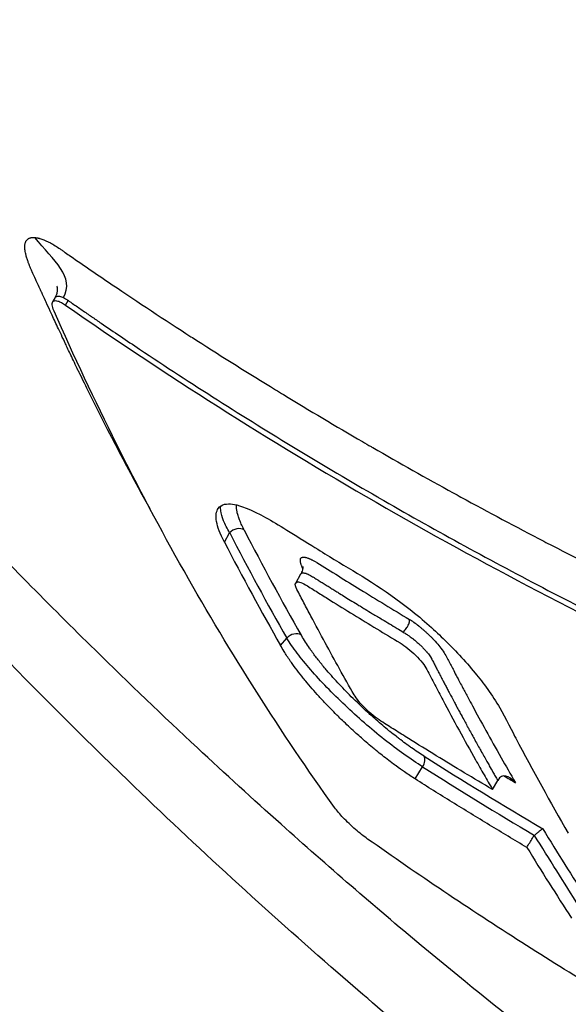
# Model space of a CAD drawing. Header units: millimetres. Extents: x 0 to 4378, y 0 to 2397.
# Tile 555 of 656: x 2582 to 2593, y 930 to 949. Entities that reach past the tile are written whole.
import ezdxf

# ---------------------------------------------------------------- set-up
doc = ezdxf.new("R2010")
doc.units = ezdxf.units.MM
doc.header["$LTSCALE"] = 0.2
doc.layers.add('01_Object Line', color=4, linetype='Continuous')

# ---------------------------------------------------------------- blocks, each defined once
blk = doc.blocks.new('Blk$A18R2-0W24D')
for p, q in [((-154.652, 84.653), (-154.695, 84.578)), ((-154.45, 84.517), (-154.398, 84.607)), ((-151.415, 79.987), (-151.314, 80.161)), ((-150.052, 79.203), (-149.953, 79.376)), ((-150.341, 78.01), (-150.221, 78.148)), ((-147.77, 75.456), (-147.627, 75.688)), ((-146.292, 75.255), (-146.192, 75.428))]:
    blk.add_line(p, q)
for centre, major_axis, ratio, start_param, end_param in [((-151.172, 80.08), (0.178, 0.092), 0.765543, 0.402253, 2.027834), ((-73.606, 165.905), (-60.259, -104.281), 0.577476, 5.928254, 5.958002), ((-73.785, 166.006), (-60.318, -104.474), 0.57735, 5.92804, 5.957788), ((-73.811, 165.982), (-60.394, -104.605), 0.57735, 5.928657, 5.957835), ((-89.826, 89.033), (83.621, -22.437), 0.369699, 4.019019, 4.033049), ((-89.826, 89.033), (83.621, -22.437), 0.369699, 4.033049, 4.048583), ((-144.426, 69.626), (3.897, -8.967), 0.167177, 2.838264, 2.912385), ((-150.08, 78.066), (0.174, 0.099), 0.773649, 0.369037, 1.9954), ((-147.728, 75.747), (0.107, 0.169), 0.586, 4.737118, 6.001225), ((-72.265, 158.867), (-98.866, -59.022), 0.777157, 0.373259, 0.401672), ((-72.187, 158.688), (-99.039, -58.95), 0.776931, 0.37426, 0.401026), ((-104.78, 73.642), (-62.109, 23.647), 0.241328, 0.938896, 0.943572), ((-69.171, 164.066), (-60.674, -105.048), 0.577394, 5.976389, 5.997489), ((-69.33, 164.136), (-60.859, -105.378), 0.577377, 5.978619, 5.999674)]:
    blk.add_ellipse(centre, major_axis=major_axis, ratio=ratio, start_param=start_param, end_param=end_param)
for points, knots in [([(-54.895, 85.697), (-54.898, 85.699), (-54.926, 85.717), (-55.022, 85.776), (-55.064, 85.802), (-55.207, 85.888), (-55.325, 85.959), (-55.745, 86.209), (-56.112, 86.426), (-57.449, 87.213), (-58.66, 87.921), (-60.563, 89.03), (-61.008, 89.289), (-62.008, 89.87), (-62.569, 90.197), (-63.374, 90.664), (-63.593, 90.791), (-63.87, 90.952), (-63.921, 90.981), (-64.016, 91.037), (-64.062, 91.063), (-64.134, 91.105), (-64.159, 91.12), (-64.22, 91.155), (-64.259, 91.178), (-64.369, 91.242), (-64.46, 91.294), (-64.919, 91.563), (-65.294, 91.783), (-66.482, 92.478), (-67.341, 92.98), (-69.268, 94.107), (-70.348, 94.738), (-71.735, 95.549), (-71.977, 95.69), (-72.346, 95.906), (-72.469, 95.978), (-72.685, 96.104), (-72.771, 96.154), (-73.262, 96.44), (-73.725, 96.708), (-76.161, 98.12), (-78.184, 99.293), (-81.25, 101.068), (-82.233, 101.637), (-85.151, 103.326), (-87.135, 104.473), (-90.097, 106.185), (-91.057, 106.74), (-92.961, 107.839), (-93.911, 108.388), (-96.726, 110.013), (-98.62, 111.107), (-104.147, 114.294), (-107.871, 116.441), (-112.454, 119.08), (-113.232, 119.528), (-116.941, 121.665), (-119.914, 123.376), (-124.016, 125.738), (-125.136, 126.382), (-127.233, 127.59), (-128.21, 128.152), (-130.036, 129.203), (-130.886, 129.693), (-134.698, 131.888), (-137.599, 133.558), (-141.085, 135.568), (-141.773, 135.964), (-143.471, 136.943), (-144.468, 137.518), (-146.412, 138.64), (-147.358, 139.186), (-148.277, 139.716)], [0.000001, 0.000001, 0.000001, 0.000001, 0.0219532, 0.0219532, 0.0351184, 0.0351184, 0.0614547, 0.0614547, 0.1141108, 0.1141108, 0.2193661, 0.2193661, 0.2494452, 0.2494452, 0.2838226, 0.2838226, 0.2965481, 0.2965481, 0.2993275, 0.2993275, 0.3018631, 0.3018631, 0.3033739, 0.3033739, 0.3052155, 0.3052155, 0.3091295, 0.3091295, 0.3252412, 0.3252412, 0.3574735, 0.3574735, 0.3925774, 0.3925774, 0.3999028, 0.3999028, 0.4035745, 0.4035745, 0.4063648, 0.4063648, 0.4181873, 0.4181873, 0.4644663, 0.4644663, 0.485753, 0.485753, 0.5266159, 0.5266159, 0.5454334, 0.5454334, 0.5638445, 0.5638445, 0.5994036, 0.5994036, 0.6655638, 0.6655638, 0.6790011, 0.6790011, 0.7294087, 0.7294087, 0.7483147, 0.7483147, 0.7648625, 0.7648625, 0.7793406, 0.7793406, 0.8301111, 0.8301111, 0.8427768, 0.8427768, 0.8617727, 0.8617727, 0.8807622, 0.8807622, 0.8807622, 0.8807622]), ([(-137.631, 65.108), (-137.651, 65.12), (-137.667, 65.129), (-137.704, 65.15), (-137.722, 65.161), (-137.777, 65.192), (-137.813, 65.214), (-137.923, 65.278), (-137.997, 65.321), (-138.219, 65.453), (-138.369, 65.542), (-138.837, 65.826), (-139.159, 66.025), (-140.287, 66.743), (-141.115, 67.299), (-143.095, 68.69), (-144.263, 69.559), (-146.167, 71.052), (-146.91, 71.654), (-148.549, 73.02), (-149.443, 73.794), (-150.866, 75.068), (-151.399, 75.556), (-152.586, 76.663), (-153.239, 77.288), (-154.757, 78.779), (-155.618, 79.654), (-157.176, 81.292), (-157.874, 82.048), (-159.328, 83.669), (-160.079, 84.534), (-161.621, 86.372), (-162.408, 87.346), (-163.918, 89.29), (-164.642, 90.259), (-166.029, 92.198), (-166.694, 93.168), (-167.944, 95.081), (-168.53, 96.023), (-169.636, 97.895), (-170.154, 98.824), (-172.575, 103.434), (-173.87, 106.851), (-174.594, 110.527), (-174.691, 111.19), (-174.839, 112.78), (-174.841, 113.671), (-174.711, 114.901), (-174.646, 115.292), (-174.472, 116.039), (-174.363, 116.394), (-174.232, 116.728)], [0.000001, 0.000001, 0.000001, 0.000001, 0.008819, 0.008819, 0.017845, 0.017845, 0.035907, 0.035907, 0.072142, 0.072142, 0.145603, 0.145603, 0.301293, 0.301293, 0.697737, 0.697737, 1.249707, 1.249707, 1.602664, 1.602664, 2.030274, 2.030274, 2.287608, 2.287608, 2.606643, 2.606643, 3.037233, 3.037233, 3.398935, 3.398935, 3.802667, 3.802667, 4.249499, 4.249499, 4.690315, 4.690315, 5.13136, 5.13136, 5.56388, 5.56388, 5.998967, 5.998967, 7.754061, 7.754061, 8.158838, 8.158838, 8.768034, 8.768034, 9.073949, 9.073949, 9.380631, 9.380631, 9.380631, 9.380631]), ([(-137.112, 62.857), (-137.273, 62.95), (-137.721, 63.208), (-138.778, 63.859), (-139.199, 64.127), (-139.904, 64.587), (-140.188, 64.775), (-141.598, 65.725), (-142.746, 66.545), (-144.659, 67.983), (-145.427, 68.58), (-147.215, 70.014), (-148.233, 70.866), (-150.599, 72.926), (-151.937, 74.154), (-155.01, 77.121), (-156.728, 78.893), (-158.824, 81.209), (-159.266, 81.707), (-160.138, 82.707), (-160.564, 83.205), (-161.09, 83.831), (-161.194, 83.955), (-161.407, 84.212), (-161.515, 84.343), (-161.727, 84.599), (-161.832, 84.727), (-162.139, 85.103), (-162.34, 85.352), (-162.737, 85.849), (-162.934, 86.098), (-163.233, 86.479), (-163.337, 86.612), (-163.541, 86.875), (-163.643, 87.007), (-163.949, 87.405), (-164.154, 87.674), (-164.554, 88.205), (-164.752, 88.47), (-165.125, 88.975), (-165.299, 89.214), (-165.561, 89.577), (-165.648, 89.698), (-165.927, 90.088), (-166.111, 90.348), (-166.476, 90.87), (-166.656, 91.131), (-167.012, 91.651), (-167.186, 91.908), (-167.533, 92.429), (-167.694, 92.672), (-167.944, 93.055), (-168.032, 93.191), (-168.191, 93.438), (-168.265, 93.553), (-168.416, 93.791), (-168.496, 93.917), (-168.734, 94.295), (-168.887, 94.543), (-169.189, 95.036), (-169.338, 95.281), (-169.632, 95.773), (-169.776, 96.018), (-170.059, 96.504), (-170.198, 96.748), (-170.472, 97.232), (-170.605, 97.471), (-170.867, 97.948), (-171.006, 98.205), (-171.205, 98.578), (-171.266, 98.695), (-171.383, 98.917), (-171.442, 99.031), (-171.957, 100.028), (-172.38, 100.901), (-172.938, 102.135), (-173.1, 102.507), (-173.402, 103.221), (-173.542, 103.564), (-173.801, 104.223), (-173.921, 104.538), (-174.087, 104.994), (-174.14, 105.141), (-174.241, 105.428), (-174.29, 105.569), (-174.382, 105.841), (-174.426, 105.976), (-174.554, 106.368), (-174.635, 106.629), (-174.78, 107.113), (-174.848, 107.351), (-174.972, 107.806), (-175.029, 108.024), (-175.106, 108.339), (-175.131, 108.44), (-175.2, 108.734), (-175.243, 108.925), (-175.32, 109.29), (-175.356, 109.468), (-175.451, 109.971), (-175.504, 110.294), (-175.629, 111.167), (-175.682, 111.703), (-175.752, 112.995), (-175.736, 113.726), (-175.625, 114.75), (-175.574, 115.08), (-175.474, 115.555), (-175.438, 115.71), (-175.377, 115.938), (-175.356, 116.013), (-175.324, 116.125), (-175.312, 116.162), (-175.295, 116.217), (-175.29, 116.236), (-175.278, 116.272), (-175.272, 116.29), (-175.266, 116.309)], [0.000002, 0.000002, 0.000002, 0.000002, 0.068396, 0.068396, 0.113225, 0.113225, 0.143068, 0.143068, 0.261804, 0.261804, 0.340398, 0.340398, 0.445112, 0.445112, 0.58476, 0.58476, 0.770646, 0.770646, 0.820914, 0.820914, 0.870505, 0.870505, 0.882769, 0.882769, 0.895757, 0.895757, 0.908699, 0.908699, 0.933689, 0.933689, 0.958342, 0.958342, 0.971541, 0.971541, 0.985008, 0.985008, 1.012116, 1.012116, 1.039467, 1.039467, 1.064342, 1.064342, 1.077017, 1.077017, 1.103525, 1.103525, 1.129763, 1.129763, 1.156376, 1.156376, 1.183318, 1.183318, 1.195097, 1.195097, 1.205034, 1.205034, 1.215755, 1.215755, 1.236325, 1.236325, 1.256757, 1.256757, 1.277456, 1.277456, 1.298369, 1.298369, 1.31914, 1.31914, 1.338917, 1.338917, 1.348349, 1.348349, 1.358318, 1.358318, 1.436393, 1.436393, 1.470506, 1.470506, 1.502489, 1.502489, 1.53257, 1.53257, 1.546517, 1.546517, 1.559977, 1.559977, 1.573067, 1.573067, 1.598315, 1.598315, 1.621947, 1.621947, 1.64382, 1.64382, 1.654133, 1.654133, 1.674222, 1.674222, 1.692702, 1.692702, 1.72678, 1.72678, 1.786154, 1.786154, 1.875164, 1.875164, 1.919672, 1.919672, 1.941935, 1.941935, 1.953066, 1.953066, 1.958631, 1.958631, 1.961414, 1.961414, 1.964192, 1.964192, 1.964192, 1.964192]), ([(-152.834, 80.619), (-153.233, 81.34), (-153.619, 82.076), (-153.991, 82.827), (-154.058, 82.962), (-154.119, 83.087), (-154.184, 83.222), (-154.195, 83.242), (-154.258, 83.373), (-154.305, 83.472), (-154.387, 83.643), (-154.421, 83.716), (-154.451, 83.78), (-154.506, 83.896), (-154.555, 84.002), (-154.644, 84.193), (-154.683, 84.277), (-154.751, 84.425), (-154.78, 84.489), (-154.814, 84.563), (-154.823, 84.583), (-154.831, 84.601), (-154.857, 84.658), (-154.881, 84.71), (-154.905, 84.761), (-154.906, 84.763), (-154.907, 84.765), (-154.912, 84.777), (-154.923, 84.801), (-154.955, 84.869), (-154.976, 84.914), (-155.006, 84.977), (-155.009, 84.984), (-155.014, 84.995), (-155.016, 84.998), (-155.017, 85.002), (-155.045, 85.06), (-155.068, 85.111), (-155.096, 85.174), (-155.104, 85.193), (-155.111, 85.209), (-155.115, 85.218), (-155.12, 85.23), (-155.129, 85.253), (-155.132, 85.261), (-155.138, 85.276), (-155.141, 85.283), (-155.146, 85.295), (-155.148, 85.301), (-155.15, 85.307), (-155.153, 85.315), (-155.157, 85.324), (-155.168, 85.355), (-155.176, 85.378), (-155.183, 85.402), (-155.186, 85.412), (-155.19, 85.424), (-155.197, 85.448), (-155.201, 85.462), (-155.206, 85.482), (-155.208, 85.489), (-155.213, 85.51), (-155.216, 85.525), (-155.221, 85.554), (-155.223, 85.569), (-155.225, 85.584), (-155.226, 85.599), (-155.227, 85.612), (-155.228, 85.628), (-155.228, 85.632), (-155.228, 85.642), (-155.227, 85.647), (-155.227, 85.657), (-155.226, 85.662), (-155.225, 85.674), (-155.224, 85.681), (-155.223, 85.689), (-155.222, 85.691), (-155.221, 85.699), (-155.219, 85.704), (-155.217, 85.711), (-155.216, 85.715), (-155.215, 85.717), (-155.213, 85.725), (-155.209, 85.732), (-155.2, 85.75), (-155.193, 85.759), (-155.177, 85.776), (-155.168, 85.783), (-155.156, 85.79), (-155.154, 85.791), (-155.152, 85.792), (-155.148, 85.794), (-155.144, 85.796), (-155.132, 85.801), (-155.123, 85.803), (-155.107, 85.807), (-155.1, 85.808), (-155.085, 85.81), (-155.077, 85.81), (-155.064, 85.811), (-155.058, 85.811), (-155.048, 85.81), (-155.043, 85.81), (-155.038, 85.81), (-155.036, 85.81), (-155.035, 85.81)], [-0.9585641, -0.9585641, -0.9585641, -0.9585641, -0.5714286, -0.5714286, -0.5714286, -0.5255574, -0.5255574, -0.517013, -0.517013, -0.4712009, -0.4712009, -0.4285714, -0.4285714, -0.4285714, -0.3868059, -0.3868059, -0.3450253, -0.3450253, -0.3032608, -0.3032608, -0.2857143, -0.2857143, -0.2857143, -0.2513176, -0.2513176, -0.25, -0.25, -0.25, -0.2337562, -0.2337562, -0.2172936, -0.2172936, -0.2152452, -0.2152452, -0.2142857, -0.2142857, -0.2142857, -0.1903263, -0.1903263, -0.1785714, -0.1785714, -0.1785714, -0.170079, -0.170079, -0.1658975, -0.1658975, -0.16301, -0.16301, -0.1607143, -0.1607143, -0.1607143, -0.15572, -0.15572, -0.1428571, -0.1428571, -0.1428571, -0.1345003, -0.1345003, -0.1263958, -0.1263958, -0.1223688, -0.1223688, -0.1146267, -0.1146267, -0.1071429, -0.1071429, -0.1071429, -0.1010737, -0.1010737, -0.0986615, -0.0986615, -0.0956016, -0.0956016, -0.0922441, -0.0922441, -0.0863776, -0.0863776, -0.0841138, -0.0841138, -0.0777712, -0.0777712, -0.0714286, -0.0714286, -0.0714286, -0.0625785, -0.0625785, -0.0498607, -0.0498607, -0.0377346, -0.0377346, -0.0357143, -0.0357143, -0.0357143, -0.0328765, -0.0328765, -0.0268637, -0.0268637, -0.0209459, -0.0209459, -0.0148784, -0.0148784, -0.0087709, -0.0087709, -0.0026649, -0.0026649, 0, 0, 0, 0]), ([(-155.035, 85.81), (-155.025, 85.809), (-155.015, 85.808), (-155.004, 85.806), (-154.999, 85.805), (-154.994, 85.804), (-154.988, 85.803), (-154.983, 85.802), (-154.978, 85.801), (-154.972, 85.8), (-154.966, 85.798), (-154.961, 85.797), (-154.955, 85.796), (-154.949, 85.794), (-154.944, 85.792), (-154.938, 85.791), (-154.926, 85.787), (-154.914, 85.783), (-154.901, 85.779), (-154.852, 85.762), (-154.797, 85.737), (-154.739, 85.706), (-154.68, 85.674), (-154.618, 85.636), (-154.552, 85.592), (-154.536, 85.581), (-154.52, 85.569), (-154.503, 85.558), (-154.487, 85.546), (-154.47, 85.535), (-154.454, 85.523), (-154.421, 85.5), (-154.388, 85.477), (-154.355, 85.454), (-154.09, 85.271), (-153.824, 85.088), (-153.557, 84.908), (-153.06, 84.572), (-152.559, 84.241), (-152.053, 83.914), (-152.015, 83.89), (-151.976, 83.865), (-151.938, 83.84), (-151.443, 83.522), (-150.943, 83.209), (-150.439, 82.9), (-150.389, 82.869), (-150.338, 82.838), (-150.287, 82.807), (-149.788, 82.503), (-149.284, 82.203), (-148.776, 81.908), (-148.721, 81.876), (-148.665, 81.843), (-148.609, 81.811)], [-1, -1, -1, -1, -0.9989185, -0.9989185, -0.9989185, -0.9983778, -0.9983778, -0.9983778, -0.9978371, -0.9978371, -0.9978371, -0.9972963, -0.9972963, -0.9972963, -0.9967556, -0.9967556, -0.9967556, -0.9956741, -0.9956741, -0.9956741, -0.9913482, -0.9913482, -0.9913482, -0.9870224, -0.9870224, -0.9870224, -0.9859409, -0.9859409, -0.9859409, -0.9848594, -0.9848594, -0.9848594, -0.9826965, -0.9826965, -0.9826965, -0.965393, -0.965393, -0.965393, -0.9332255, -0.9332255, -0.9332255, -0.930786, -0.930786, -0.930786, -0.8993296, -0.8993296, -0.8993296, -0.896179, -0.896179, -0.896179, -0.8650488, -0.8650488, -0.8650488, -0.8616263, -0.8616263, -0.8616263, -0.8616263]), ([(-154.651, 84.654), (-154.642, 84.67), (-154.633, 84.686), (-154.62, 84.717), (-154.615, 84.732), (-154.604, 84.769), (-154.601, 84.791), (-154.601, 84.827), (-154.602, 84.84), (-154.605, 84.855), (-154.606, 84.859), (-154.609, 84.869), (-154.61, 84.872), (-154.611, 84.873), (-154.611, 84.874), (-154.612, 84.875), (-154.612, 84.877), (-154.613, 84.879), (-154.614, 84.88), (-154.614, 84.881), (-154.614, 84.881), (-154.614, 84.881), (-154.614, 84.881), (-154.614, 84.881)], [0, 0, 0, 0, 0.00597341, 0.00597341, 0.0113847, 0.0113847, 0.02053113, 0.02053113, 0.02920998, 0.02920998, 0.03389292, 0.03389292, 0.0392294, 0.0392294, 0.04003611, 0.04003611, 0.04082341, 0.04082341, 0.04133651, 0.04133651, 0.04134813, 0.04134813, 0.04135172, 0.04135172, 0.04135172, 0.04135172]), ([(-154.669, 84.404), (-154.689, 84.45), (-154.702, 84.491), (-154.707, 84.558), (-154.699, 84.583), (-154.66, 84.607), (-154.632, 84.607), (-154.574, 84.589), (-154.552, 84.579), (-154.503, 84.552), (-154.477, 84.536), (-154.45, 84.517)], [-0.09630619, -0.09630619, -0.09630619, -0.09630619, -0.07315237, -0.07315237, -0.0481541, -0.0481541, -0.02507616, -0.02507616, -0.01226192, -0.01226192, -0.000001, -0.000001, -0.000001, -0.000001]), ([(-154.652, 84.653), (-154.649, 84.658), (-154.645, 84.663), (-154.641, 84.667), (-154.635, 84.673), (-154.628, 84.678), (-154.62, 84.681), (-154.611, 84.685), (-154.6, 84.688), (-154.588, 84.688), (-154.58, 84.688), (-154.572, 84.688), (-154.564, 84.687), (-154.552, 84.685), (-154.539, 84.682), (-154.524, 84.677), (-154.513, 84.673), (-154.501, 84.668), (-154.489, 84.663)], [0.4848931, 0.4848931, 0.4848931, 0.4848931, 0.5535213, 0.5535213, 0.5535213, 0.647914, 0.647914, 0.647914, 0.7573052, 0.7573052, 0.7573052, 0.823957, 0.823957, 0.823957, 0.9223757, 0.9223757, 0.9223757, 0.9999999, 0.9999999, 0.9999999, 0.9999999]), ([(-154.489, 84.663), (-154.476, 84.656), (-154.462, 84.649), (-154.441, 84.636), (-154.434, 84.631), (-154.42, 84.622), (-154.413, 84.617), (-154.403, 84.61), (-154.401, 84.608), (-154.398, 84.607)], [0.0000001, 0.0000001, 0.0000001, 0.0000001, 0.4648523, 0.4648523, 0.6972784, 0.6972784, 0.9297046, 0.9297046, 0.9999997, 0.9999997, 0.9999997, 0.9999997]), ([(-154.398, 84.607), (-154.393, 84.603), (-154.388, 84.599), (-154.382, 84.596), (-154.375, 84.59), (-154.367, 84.585), (-154.36, 84.58), (-154.345, 84.569), (-154.33, 84.559), (-154.314, 84.548), (-154.254, 84.506), (-154.193, 84.464), (-154.133, 84.422), (-154.072, 84.38), (-154.011, 84.339), (-153.951, 84.297), (-153.935, 84.286), (-153.92, 84.276), (-153.905, 84.265), (-153.89, 84.255), (-153.875, 84.245), (-153.859, 84.234), (-153.829, 84.213), (-153.799, 84.192), (-153.768, 84.172), (-153.524, 84.005), (-153.28, 83.84), (-153.034, 83.676), (-152.542, 83.347), (-152.046, 83.024), (-151.545, 82.705), (-151.044, 82.386), (-150.539, 82.072), (-150.03, 81.763), (-149.521, 81.454), (-149.007, 81.15), (-148.489, 80.851), (-148.48, 80.846), (-148.472, 80.841), (-148.463, 80.835), (-147.954, 80.541), (-147.44, 80.252), (-146.923, 79.968), (-146.397, 79.679), (-145.866, 79.394), (-145.332, 79.115), (-144.797, 78.835), (-144.259, 78.561), (-143.716, 78.292), (-143.445, 78.157), (-143.173, 78.024), (-142.9, 77.891), (-142.865, 77.875), (-142.831, 77.858), (-142.797, 77.842), (-142.78, 77.834), (-142.763, 77.826), (-142.746, 77.817), (-142.729, 77.809), (-142.712, 77.801), (-142.694, 77.793), (-142.626, 77.76), (-142.558, 77.727), (-142.489, 77.694), (-142.421, 77.662), (-142.352, 77.629), (-142.283, 77.596), (-142.266, 77.588), (-142.249, 77.58), (-142.232, 77.572), (-142.223, 77.568), (-142.215, 77.564), (-142.206, 77.56), (-142.2, 77.557), (-142.195, 77.554), (-142.189, 77.552)], [0, 0, 0, 0, 0.0013857, 0.0013857, 0.0013857, 0.0033723, 0.0033723, 0.0033723, 0.0073454, 0.0073454, 0.0073454, 0.0232379, 0.0232379, 0.0232379, 0.0391303, 0.0391303, 0.0391303, 0.0431034, 0.0431034, 0.0431034, 0.0470765, 0.0470765, 0.0470765, 0.0550227, 0.0550227, 0.0550227, 0.1185925, 0.1185925, 0.1185925, 0.2457321, 0.2457321, 0.2457321, 0.3728716, 0.3728716, 0.3728716, 0.5000112, 0.5000112, 0.5000112, 0.5021867, 0.5021867, 0.5021867, 0.6271507, 0.6271507, 0.6271507, 0.7543218, 0.7543218, 0.7543218, 0.8814771, 0.8814771, 0.8814771, 0.9450548, 0.9450548, 0.9450548, 0.953002, 0.953002, 0.953002, 0.9569756, 0.9569756, 0.9569756, 0.9609492, 0.9609492, 0.9609492, 0.9768436, 0.9768436, 0.9768436, 0.992738, 0.992738, 0.992738, 0.9967116, 0.9967116, 0.9967116, 0.9986984, 0.9986984, 0.9986984, 1, 1, 1, 1]), ([(-149.31, 74.911), (-150.333, 76.343), (-151.291, 77.851), (-153.079, 81.018), (-153.907, 82.675), (-154.669, 84.404)], [-1.719535, -1.719535, -1.719535, -1.719535, -0.859768, -0.859768, -0.000001, -0.000001, -0.000001, -0.000001]), ([(-154.45, 84.517), (-152.54, 83.186), (-150.561, 81.928), (-146.485, 79.575), (-144.393, 78.48), (-142.241, 77.462)], [0, 0, 0, 0, 0.502185, 0.502185, 1, 1, 1, 1]), ([(-148.609, 81.811), (-148.599, 81.805), (-148.589, 81.8), (-148.579, 81.794), (-148.071, 81.5), (-147.558, 81.211), (-147.041, 80.927), (-146.992, 80.9), (-146.943, 80.873), (-146.894, 80.847), (-146.37, 80.56), (-145.842, 80.278), (-145.31, 80.001), (-145.257, 79.974), (-145.205, 79.947), (-145.153, 79.919), (-144.611, 79.639), (-144.065, 79.363), (-143.515, 79.093), (-143.471, 79.072), (-143.427, 79.05), (-143.383, 79.028), (-143.085, 78.883), (-142.787, 78.739), (-142.487, 78.597), (-142.449, 78.579), (-142.412, 78.561), (-142.374, 78.543), (-142.356, 78.534), (-142.337, 78.525), (-142.318, 78.517), (-142.299, 78.508), (-142.281, 78.499), (-142.262, 78.49), (-142.186, 78.452), (-142.108, 78.409), (-142.028, 78.361), (-141.949, 78.313), (-141.869, 78.26), (-141.79, 78.202), (-141.77, 78.188), (-141.75, 78.174), (-141.73, 78.159), (-141.72, 78.151), (-141.711, 78.144), (-141.701, 78.136)], [-0.8616263, -0.8616263, -0.8616263, -0.8616263, -0.8610298, -0.8610298, -0.8610298, -0.8298956, -0.8298956, -0.8298956, -0.826965, -0.826965, -0.826965, -0.7954426, -0.7954426, -0.7954426, -0.7923494, -0.7923494, -0.7923494, -0.7603025, -0.7603025, -0.7603025, -0.7577381, -0.7577381, -0.7577381, -0.7404325, -0.7404325, -0.7404325, -0.7382693, -0.7382693, -0.7382693, -0.7371877, -0.7371877, -0.7371877, -0.7361061, -0.7361061, -0.7361061, -0.7317796, -0.7317796, -0.7317796, -0.7274532, -0.7274532, -0.7274532, -0.7263716, -0.7263716, -0.7263716, -0.7258308, -0.7258308, -0.7258308, -0.7258308]), ([(-151.415, 79.987), (-151.499, 80.148), (-151.544, 80.275), (-151.584, 80.496), (-151.566, 80.577), (-151.473, 80.718), (-151.358, 80.724), (-151.172, 80.699), (-151.019, 80.662), (-150.479, 80.38), (-150.225, 80.22), (-149.612, 79.836), (-149.535, 79.788), (-148.931, 79.418), (-148.466, 79.16), (-147.643, 78.526), (-147.415, 78.317), (-147.023, 77.937), (-146.818, 77.717), (-146.47, 77.295), (-146.292, 77.06), (-146.06, 76.652), (-145.888, 76.313), (-145.519, 75.617), (-145.185, 75.012), (-144.844, 74.418)], [-1.054423, -1.054423, -1.054423, -1.054423, -1.009615, -1.009615, -0.956838, -0.956838, -0.861732, -0.861732, -0.782808, -0.782808, -0.720918, -0.720918, -0.689636, -0.689636, -0.5747, -0.5747, -0.50882, -0.50882, -0.429661, -0.429661, -0.367418, -0.367418, -0.326248, -0.326248, -0.000001, -0.000001, -0.000001, -0.000001]), ([(-151.314, 80.161), (-151.362, 80.246), (-151.4, 80.324), (-151.457, 80.466), (-151.475, 80.53), (-151.486, 80.613), (-151.487, 80.638), (-151.485, 80.667), (-151.484, 80.672), (-151.483, 80.677)], [0, 0, 0, 0, 0.1145176, 0.1145176, 0.2290353, 0.2290353, 0.2862941, 0.2862941, 0.2995256, 0.2995256, 0.2995256, 0.2995256]), ([(-151.036, 80.217), (-151.044, 80.231), (-151.051, 80.245), (-151.057, 80.259), (-151.074, 80.292), (-151.088, 80.324), (-151.102, 80.354), (-151.11, 80.374), (-151.118, 80.393), (-151.125, 80.411), (-151.13, 80.425), (-151.135, 80.438), (-151.14, 80.451), (-151.15, 80.479), (-151.158, 80.506), (-151.164, 80.532), (-151.166, 80.538), (-151.168, 80.545), (-151.169, 80.552), (-151.174, 80.574), (-151.178, 80.595), (-151.181, 80.615), (-151.182, 80.623), (-151.182, 80.631), (-151.183, 80.638), (-151.183, 80.64), (-151.183, 80.642), (-151.183, 80.645), (-151.184, 80.653), (-151.184, 80.662), (-151.184, 80.67), (-151.184, 80.679), (-151.183, 80.688), (-151.183, 80.696)], [-1, -1, -1, -1, -0.9789403, -0.9789403, -0.9789403, -0.927588, -0.927588, -0.927588, -0.8948124, -0.8948124, -0.8948124, -0.8705024, -0.8705024, -0.8705024, -0.8184301, -0.8184301, -0.8184301, -0.8041932, -0.8041932, -0.8041932, -0.7573291, -0.7573291, -0.7573291, -0.7389696, -0.7389696, -0.7389696, -0.7338237, -0.7338237, -0.7338237, -0.712432, -0.712432, -0.712432, -0.6884528, -0.6884528, -0.6884528, -0.6884528]), ([(-149.913, 79.473), (-149.914, 79.476), (-149.916, 79.479), (-149.917, 79.481), (-149.918, 79.484), (-149.92, 79.487), (-149.92, 79.489), (-149.922, 79.493), (-149.924, 79.497), (-149.926, 79.501), (-149.928, 79.507), (-149.931, 79.513), (-149.934, 79.52), (-149.936, 79.526), (-149.938, 79.533), (-149.941, 79.539), (-149.943, 79.546), (-149.946, 79.553), (-149.948, 79.56), (-149.949, 79.563), (-149.95, 79.566), (-149.951, 79.57), (-149.953, 79.578), (-149.955, 79.586), (-149.957, 79.593), (-149.957, 79.595), (-149.958, 79.597), (-149.958, 79.598), (-149.96, 79.609), (-149.961, 79.617), (-149.962, 79.624), (-149.962, 79.63), (-149.962, 79.634), (-149.962, 79.639), (-149.963, 79.643), (-149.962, 79.649), (-149.962, 79.654), (-149.961, 79.657), (-149.961, 79.66), (-149.96, 79.663), (-149.958, 79.668), (-149.956, 79.673), (-149.953, 79.678), (-149.951, 79.68), (-149.95, 79.682), (-149.948, 79.684), (-149.944, 79.687), (-149.94, 79.69), (-149.934, 79.693), (-149.933, 79.693), (-149.932, 79.694), (-149.931, 79.694), (-149.924, 79.697), (-149.917, 79.698), (-149.908, 79.698), (-149.907, 79.698), (-149.906, 79.699), (-149.905, 79.699), (-149.903, 79.699), (-149.901, 79.699), (-149.899, 79.698), (-149.896, 79.698), (-149.892, 79.698), (-149.887, 79.698), (-149.883, 79.697), (-149.879, 79.696), (-149.873, 79.695), (-149.869, 79.695), (-149.865, 79.694), (-149.859, 79.692)], [-0.1950461, -0.1950461, -0.1950461, -0.1950461, -0.1912841, -0.1912841, -0.1912841, -0.1875, -0.1875, -0.1875, -0.1808453, -0.1808453, -0.1808453, -0.1724384, -0.1724384, -0.1724384, -0.1655582, -0.1655582, -0.1655582, -0.1591302, -0.1591302, -0.1591302, -0.15625, -0.15625, -0.15625, -0.1488728, -0.1488728, -0.1488728, -0.1470829, -0.1470829, -0.1470829, -0.1360415, -0.1360415, -0.1360415, -0.1268128, -0.1268128, -0.1268128, -0.1179501, -0.1179501, -0.1179501, -0.1132064, -0.1132064, -0.1132064, -0.1029257, -0.1029257, -0.1029257, -0.0982143, -0.0982143, -0.0982143, -0.0881688, -0.0881688, -0.0881688, -0.0857427, -0.0857427, -0.0857427, -0.0734364, -0.0734364, -0.0734364, -0.0714286, -0.0714286, -0.0714286, -0.0677079, -0.0677079, -0.0677079, -0.0617599, -0.0617599, -0.0617599, -0.0572565, -0.0572565, -0.0572565, -0.0535714, -0.0535714, -0.0535714, -0.0535714]), ([(-149.859, 79.692), (-149.851, 79.69), (-149.843, 79.688), (-149.834, 79.685), (-149.826, 79.683), (-149.818, 79.68), (-149.81, 79.677), (-149.807, 79.676), (-149.805, 79.675), (-149.802, 79.674), (-149.798, 79.672), (-149.794, 79.67), (-149.788, 79.668), (-149.786, 79.667), (-149.784, 79.666), (-149.782, 79.665), (-149.772, 79.661), (-149.76, 79.655), (-149.746, 79.648), (-149.742, 79.646), (-149.737, 79.644), (-149.732, 79.641), (-149.723, 79.637), (-149.714, 79.632), (-149.705, 79.627), (-149.696, 79.622), (-149.688, 79.618), (-149.68, 79.613), (-149.672, 79.609), (-149.664, 79.604), (-149.658, 79.6), (-149.655, 79.599), (-149.653, 79.598), (-149.651, 79.596)], [-0.05357143, -0.05357143, -0.05357143, -0.05357143, -0.04596765, -0.04596765, -0.04596765, -0.03816979, -0.03816979, -0.03816979, -0.03571429, -0.03571429, -0.03571429, -0.03071017, -0.03071017, -0.03071017, -0.02893562, -0.02893562, -0.02893562, -0.0204507, -0.0204507, -0.0204507, -0.01785714, -0.01785714, -0.01785714, -0.01287926, -0.01287926, -0.01287926, -0.00765491, -0.00765491, -0.00765491, -0.00198302, -0.00198302, -0.00198302, 0, 0, 0, 0]), ([(-149.943, 79.387), (-149.936, 79.402), (-149.93, 79.417), (-149.919, 79.447), (-149.915, 79.463), (-149.911, 79.484), (-149.91, 79.492), (-149.909, 79.506), (-149.909, 79.513), (-149.909, 79.52), (-149.909, 79.521), (-149.909, 79.521), (-149.909, 79.521), (-149.909, 79.521)], [0.00175273, 0.00175273, 0.00175273, 0.00175273, 0.00693525, 0.00693525, 0.01238219, 0.01238219, 0.01562269, 0.01562269, 0.01974689, 0.01974689, 0.02341527, 0.02341527, 0.02379285, 0.02379285, 0.02379285, 0.02379285]), ([(-149.953, 79.376), (-149.953, 79.376), (-149.953, 79.376), (-149.953, 79.376), (-149.95, 79.38), (-149.947, 79.383), (-149.944, 79.386), (-149.942, 79.388), (-149.939, 79.39), (-149.936, 79.391), (-149.935, 79.392), (-149.933, 79.392), (-149.932, 79.393), (-149.927, 79.395), (-149.921, 79.396), (-149.914, 79.397), (-149.908, 79.397), (-149.901, 79.397), (-149.893, 79.396), (-149.886, 79.395), (-149.877, 79.394), (-149.869, 79.391), (-149.866, 79.39), (-149.863, 79.389), (-149.86, 79.389)], [0.2783625, 0.2783625, 0.2783625, 0.2783625, 0.278967, 0.278967, 0.278967, 0.3033556, 0.3033556, 0.3033556, 0.3184819, 0.3184819, 0.3184819, 0.3257881, 0.3257881, 0.3257881, 0.3500926, 0.3500926, 0.3500926, 0.3720347, 0.3720347, 0.3720347, 0.3932956, 0.3932956, 0.3932956, 0.4004159, 0.4004159, 0.4004159, 0.4004159]), ([(-149.86, 79.389), (-149.856, 79.388), (-149.853, 79.387), (-149.85, 79.385), (-149.844, 79.383), (-149.837, 79.38), (-149.83, 79.377), (-149.82, 79.373), (-149.809, 79.368), (-149.797, 79.362), (-149.788, 79.357), (-149.778, 79.352), (-149.768, 79.346), (-149.756, 79.339), (-149.743, 79.332), (-149.73, 79.324), (-149.724, 79.321), (-149.718, 79.317), (-149.712, 79.314), (-149.703, 79.308), (-149.694, 79.303), (-149.685, 79.297), (-149.671, 79.288), (-149.657, 79.279), (-149.642, 79.27), (-149.635, 79.266), (-149.628, 79.261), (-149.62, 79.256), (-149.596, 79.241), (-149.571, 79.226), (-149.546, 79.21), (-149.533, 79.202), (-149.52, 79.194), (-149.507, 79.185), (-149.495, 79.178), (-149.483, 79.171), (-149.471, 79.163), (-149.447, 79.148), (-149.421, 79.132), (-149.395, 79.116), (-149.384, 79.109), (-149.373, 79.102), (-149.362, 79.095), (-149.337, 79.08), (-149.312, 79.064), (-149.286, 79.048), (-149.262, 79.033), (-149.237, 79.018), (-149.212, 79.002), (-149.176, 78.98), (-149.14, 78.958), (-149.103, 78.935), (-149.021, 78.884), (-148.934, 78.831), (-148.843, 78.776), (-148.833, 78.77), (-148.824, 78.764), (-148.814, 78.758), (-148.785, 78.74), (-148.756, 78.723), (-148.727, 78.705), (-148.68, 78.676), (-148.632, 78.647), (-148.583, 78.617), (-148.523, 78.581), (-148.461, 78.544), (-148.398, 78.506), (-148.307, 78.451), (-148.213, 78.394), (-148.115, 78.336), (-148.076, 78.312), (-148.036, 78.289), (-147.996, 78.264)], [0.4004159, 0.4004159, 0.4004159, 0.4004159, 0.4073355, 0.4073355, 0.4073355, 0.4212145, 0.4212145, 0.4212145, 0.4412613, 0.4412613, 0.4412613, 0.4570088, 0.4570088, 0.4570088, 0.4747589, 0.4747589, 0.4747589, 0.4829088, 0.4829088, 0.4829088, 0.4949513, 0.4949513, 0.4949513, 0.5132908, 0.5132908, 0.5132908, 0.5226685, 0.5226685, 0.5226685, 0.5528184, 0.5528184, 0.5528184, 0.5684803, 0.5684803, 0.5684803, 0.5822456, 0.5822456, 0.5822456, 0.6107325, 0.6107325, 0.6107325, 0.6227312, 0.6227312, 0.6227312, 0.6492608, 0.6492608, 0.6492608, 0.6744338, 0.6744338, 0.6744338, 0.7095476, 0.7095476, 0.7095476, 0.7873027, 0.7873027, 0.7873027, 0.7957224, 0.7957224, 0.7957224, 0.8197623, 0.8197623, 0.8197623, 0.8583457, 0.8583457, 0.8583457, 0.9052704, 0.9052704, 0.9052704, 0.9729108, 0.9729108, 0.9729108, 1, 1, 1, 1]), ([(-150.027, 79.078), (-150.068, 79.156), (-150.069, 79.207), (-150.013, 79.227), (-149.986, 79.224), (-149.916, 79.199), (-149.874, 79.178), (-149.755, 79.102), (-149.681, 79.056), (-149.535, 78.964), (-149.461, 78.918), (-149.241, 78.78), (-149.094, 78.689), (-148.798, 78.507), (-148.65, 78.417), (-148.353, 78.236), (-148.204, 78.147), (-148.008, 78.029), (-147.958, 77.994), (-147.855, 77.912), (-147.805, 77.867), (-147.662, 77.725), (-147.586, 77.628), (-147.521, 77.501), (-147.495, 77.452), (-147.445, 77.355), (-147.419, 77.306), (-147.343, 77.161), (-147.292, 77.064), (-147.138, 76.774), (-147.035, 76.581), (-146.826, 76.199), (-146.72, 76.009), (-146.561, 75.725), (-146.507, 75.631), (-146.4, 75.442), (-146.346, 75.349), (-146.292, 75.255)], [0, 0, 0, 0, 0.049586, 0.049586, 0.074046, 0.074046, 0.09857, 0.09857, 0.137167, 0.137167, 0.175764, 0.175764, 0.252958, 0.252958, 0.330152, 0.330152, 0.407345, 0.407345, 0.43188, 0.43188, 0.45635, 0.45635, 0.505944, 0.505944, 0.536823, 0.536823, 0.567702, 0.567702, 0.629461, 0.629461, 0.752975, 0.752975, 0.876487, 0.876487, 0.938244, 0.938244, 1, 1, 1, 1]), ([(-146.292, 75.255), (-146.472, 75.361), (-146.651, 75.468), (-147.009, 75.683), (-147.187, 75.792), (-147.542, 76.009), (-147.719, 76.119), (-147.983, 76.284), (-148.071, 76.339), (-148.247, 76.449), (-148.335, 76.505), (-148.469, 76.59), (-148.519, 76.626), (-148.62, 76.708), (-148.67, 76.754), (-148.814, 76.895), (-148.892, 76.99), (-149.028, 77.23), (-149.122, 77.395), (-149.307, 77.727), (-149.398, 77.894), (-149.58, 78.23), (-149.671, 78.398), (-149.805, 78.652), (-149.85, 78.737), (-149.917, 78.865), (-149.939, 78.907), (-149.983, 78.992), (-150.005, 79.035), (-150.027, 79.078)], [0, 0, 0, 0, 0.102758, 0.102758, 0.205514, 0.205514, 0.30827, 0.30827, 0.359648, 0.359648, 0.411026, 0.411026, 0.438236, 0.438236, 0.465377, 0.465377, 0.5204, 0.5204, 0.640302, 0.640302, 0.760202, 0.760202, 0.880101, 0.880101, 0.94005, 0.94005, 0.970025, 0.970025, 1, 1, 1, 1]), ([(-147.996, 78.265), (-147.973, 78.289), (-147.955, 78.312), (-147.925, 78.355), (-147.911, 78.377), (-147.889, 78.42), (-147.882, 78.44), (-147.875, 78.475), (-147.875, 78.489), (-147.879, 78.502), (-147.879, 78.503), (-147.879, 78.504), (-147.88, 78.505), (-147.88, 78.505), (-147.88, 78.505), (-147.88, 78.506), (-147.88, 78.506), (-147.88, 78.506), (-147.88, 78.506), (-147.88, 78.506), (-147.88, 78.506), (-147.88, 78.506), (-147.88, 78.506), (-147.88, 78.506), (-147.88, 78.506), (-147.88, 78.506), (-147.88, 78.506), (-147.88, 78.506)], [-0.01042625, -0.01042625, -0.01042625, -0.01042625, -0.00786131, -0.00786131, -0.00523047, -0.00523047, -0.00268736, -0.00268736, -0.00031643, -0.00031643, -0.00016392, -0.00016392, -0.00008704, -0.00008704, -0.00004844, -0.00004844, -0.00002909, -0.00002909, -0.00001941, -0.00001941, -0.00001457, -0.00001457, -0.00001218, -0.00001218, -0.00001078, -0.00001078, -0.00000953, -0.00000953, -0.00000953, -0.00000953]), ([(-147.697, 78.378), (-147.683, 78.367), (-147.67, 78.356), (-147.656, 78.345), (-147.642, 78.333), (-147.627, 78.321), (-147.613, 78.308), (-147.599, 78.296), (-147.585, 78.284), (-147.572, 78.272), (-147.568, 78.269), (-147.564, 78.265), (-147.561, 78.262), (-147.548, 78.25), (-147.535, 78.239), (-147.523, 78.227), (-147.519, 78.224), (-147.516, 78.22), (-147.512, 78.217), (-147.499, 78.204), (-147.486, 78.192), (-147.474, 78.18), (-147.462, 78.168), (-147.45, 78.156), (-147.438, 78.144), (-147.435, 78.141), (-147.432, 78.138), (-147.429, 78.135), (-147.425, 78.131), (-147.421, 78.127), (-147.417, 78.123)], [0.03663506, 0.03663506, 0.03663506, 0.03663506, 0.04442962, 0.04442962, 0.04442962, 0.05248977, 0.05248977, 0.05248977, 0.06040346, 0.06040346, 0.06040346, 0.0625, 0.0625, 0.0625, 0.07010701, 0.07010701, 0.07010701, 0.07243844, 0.07243844, 0.07243844, 0.08058282, 0.08058282, 0.08058282, 0.08885345, 0.08885345, 0.08885345, 0.09103943, 0.09103943, 0.09103943, 0.09375, 0.09375, 0.09375, 0.09375]), ([(-147.627, 75.688), (-147.741, 75.76), (-147.861, 75.841), (-148.106, 76.017), (-148.232, 76.112), (-148.486, 76.313), (-148.613, 76.419), (-148.865, 76.638), (-148.989, 76.751), (-149.229, 76.978), (-149.346, 77.094), (-149.565, 77.322), (-149.669, 77.435), (-149.859, 77.654), (-149.946, 77.761), (-150.1, 77.963), (-150.166, 78.059), (-150.221, 78.148)], [0, 0, 0, 0, 0.125, 0.125, 0.25, 0.25, 0.375, 0.375, 0.5, 0.5, 0.625, 0.625, 0.75, 0.75, 0.875, 0.875, 1, 1, 1, 1]), ([(-148.955, 76.996), (-149.046, 77.086), (-149.133, 77.175), (-149.3, 77.353), (-149.381, 77.443), (-149.465, 77.541), (-149.472, 77.55), (-149.48, 77.559), (-149.532, 77.62), (-149.579, 77.678), (-149.622, 77.733), (-149.662, 77.783), (-149.703, 77.838), (-149.759, 77.917), (-149.773, 77.937), (-149.787, 77.957), (-149.842, 78.036), (-149.892, 78.114), (-149.939, 78.196), (-149.942, 78.201), (-149.945, 78.207)], [-0.4973896, -0.4973896, -0.4973896, -0.4973896, -0.398539, -0.398539, -0.2962908, -0.2962908, -0.2857143, -0.2857143, -0.2857143, -0.2, -0.2, -0.2, -0.1352784, -0.1352784, -0.1142857, -0.1142857, -0.1142857, -0.0077024, -0.0077024, 0, 0, 0, 0]), ([(-147.996, 78.264), (-147.983, 78.257), (-147.971, 78.249), (-147.959, 78.242), (-147.956, 78.24), (-147.954, 78.239), (-147.952, 78.237), (-147.941, 78.23), (-147.93, 78.223), (-147.919, 78.216), (-147.916, 78.214), (-147.913, 78.211), (-147.909, 78.209), (-147.894, 78.199), (-147.879, 78.188), (-147.864, 78.177), (-147.851, 78.168), (-147.838, 78.158), (-147.825, 78.148), (-147.818, 78.143), (-147.811, 78.137), (-147.804, 78.131), (-147.8, 78.128), (-147.796, 78.125), (-147.792, 78.122), (-147.78, 78.112), (-147.769, 78.103), (-147.759, 78.094), (-147.748, 78.085), (-147.738, 78.076), (-147.728, 78.068), (-147.718, 78.059), (-147.709, 78.05), (-147.7, 78.043), (-147.697, 78.04), (-147.694, 78.037), (-147.69, 78.033), (-147.683, 78.027), (-147.676, 78.02), (-147.669, 78.014), (-147.664, 78.009), (-147.659, 78.004), (-147.654, 77.999), (-147.638, 77.984), (-147.623, 77.968), (-147.608, 77.952), (-147.604, 77.948), (-147.6, 77.944), (-147.597, 77.94)], [0, 0, 0, 0, 0.0078647, 0.0078647, 0.0078647, 0.0095006, 0.0095006, 0.0095006, 0.0168196, 0.0168196, 0.0168196, 0.019012, 0.019012, 0.019012, 0.0295117, 0.0295117, 0.0295117, 0.0391751, 0.0391751, 0.0391751, 0.0449072, 0.0449072, 0.0449072, 0.0481955, 0.0481955, 0.0481955, 0.057936, 0.057936, 0.057936, 0.068185, 0.068185, 0.068185, 0.0793082, 0.0793082, 0.0793082, 0.0833333, 0.0833333, 0.0833333, 0.0895714, 0.0895714, 0.0895714, 0.0939299, 0.0939299, 0.0939299, 0.1079845, 0.1079845, 0.1079845, 0.1118196, 0.1118196, 0.1118196, 0.1118196]), ([(-147.77, 75.456), (-147.836, 75.498), (-147.903, 75.543), (-147.973, 75.591), (-148.025, 75.627), (-148.078, 75.665), (-148.132, 75.704), (-148.139, 75.709), (-148.146, 75.714), (-148.153, 75.719), (-148.233, 75.779), (-148.315, 75.841), (-148.396, 75.906), (-148.435, 75.936), (-148.474, 75.968), (-148.513, 75.999), (-148.526, 76.011), (-148.54, 76.022), (-148.554, 76.034), (-148.636, 76.101), (-148.717, 76.17), (-148.797, 76.241), (-148.83, 76.27), (-148.862, 76.299), (-148.895, 76.328), (-148.975, 76.4), (-149.054, 76.474), (-149.132, 76.548), (-149.165, 76.58), (-149.198, 76.612), (-149.23, 76.644), (-149.242, 76.655), (-149.253, 76.666), (-149.264, 76.677), (-149.347, 76.76), (-149.428, 76.843), (-149.505, 76.925), (-149.516, 76.937), (-149.528, 76.949), (-149.539, 76.961), (-149.561, 76.985), (-149.584, 77.01), (-149.606, 77.034), (-149.696, 77.133), (-149.781, 77.232), (-149.861, 77.328), (-149.866, 77.334), (-149.871, 77.341), (-149.876, 77.347), (-149.887, 77.359), (-149.897, 77.372), (-149.907, 77.384), (-149.989, 77.486), (-150.065, 77.586), (-150.132, 77.681), (-150.136, 77.686), (-150.14, 77.692), (-150.143, 77.697), (-150.148, 77.703), (-150.152, 77.708), (-150.155, 77.714), (-150.199, 77.777), (-150.239, 77.837), (-150.274, 77.895), (-150.298, 77.935), (-150.321, 77.973), (-150.341, 78.01)], [-0.4066496, -0.4066496, -0.4066496, -0.4066496, -0.3777807, -0.3777807, -0.3777807, -0.3558558, -0.3558558, -0.3558558, -0.3530901, -0.3530901, -0.3530901, -0.3204985, -0.3204985, -0.3204985, -0.3051435, -0.3051435, -0.3051435, -0.2996138, -0.2996138, -0.2996138, -0.2674218, -0.2674218, -0.2674218, -0.2544216, -0.2544216, -0.2544216, -0.2222215, -0.2222215, -0.2222215, -0.2084882, -0.2084882, -0.2084882, -0.2036806, -0.2036806, -0.2036806, -0.1684318, -0.1684318, -0.1684318, -0.1633487, -0.1633487, -0.1633487, -0.1528703, -0.1528703, -0.1528703, -0.1103376, -0.1103376, -0.1103376, -0.1075118, -0.1075118, -0.1075118, -0.1019561, -0.1019561, -0.1019561, -0.0563857, -0.0563857, -0.0563857, -0.053792, -0.053792, -0.053792, -0.0510136, -0.0510136, -0.0510136, -0.0206896, -0.0206896, -0.0206896, 0, 0, 0, 0]), ([(-147.417, 78.123), (-147.376, 78.08), (-147.341, 78.041), (-147.314, 78.006), (-147.289, 77.975), (-147.263, 77.938), (-147.235, 77.897), (-147.21, 77.859), (-147.188, 77.824), (-147.169, 77.791), (-147.151, 77.76), (-147.134, 77.728), (-147.118, 77.695), (-147.101, 77.66), (-147.085, 77.629), (-147.071, 77.602), (-147.064, 77.588), (-147.051, 77.564), (-147.015, 77.494), (-146.991, 77.449), (-146.932, 77.337), (-146.898, 77.271), (-146.827, 77.137), (-146.793, 77.074), (-146.757, 77.006)], [0.09375, 0.09375, 0.09375, 0.09375, 0.125, 0.125, 0.125, 0.15625, 0.15625, 0.15625, 0.1875, 0.1875, 0.1875, 0.21875, 0.21875, 0.21875, 0.25, 0.25, 0.25, 0.3085908, 0.3085908, 0.3671758, 0.3671758, 0.4257443, 0.4257443, 0.4692144, 0.4692144, 0.4692144, 0.4692144]), ([(-147.597, 77.94), (-147.591, 77.934), (-147.586, 77.928), (-147.581, 77.922), (-147.575, 77.916), (-147.57, 77.91), (-147.565, 77.905), (-147.559, 77.898), (-147.554, 77.893), (-147.549, 77.887), (-147.546, 77.883), (-147.543, 77.879), (-147.54, 77.875), (-147.533, 77.867), (-147.525, 77.858), (-147.517, 77.847), (-147.5, 77.826), (-147.478, 77.794), (-147.464, 77.771), (-147.463, 77.769), (-147.462, 77.767), (-147.461, 77.766), (-147.451, 77.75), (-147.448, 77.744), (-147.441, 77.731), (-147.44, 77.728), (-147.439, 77.726), (-147.437, 77.723), (-147.433, 77.714), (-147.427, 77.702), (-147.42, 77.688), (-147.415, 77.678), (-147.409, 77.667), (-147.403, 77.655), (-147.398, 77.644), (-147.392, 77.632), (-147.386, 77.62), (-147.38, 77.608), (-147.373, 77.596), (-147.367, 77.583), (-147.36, 77.571), (-147.354, 77.559), (-147.347, 77.546), (-147.341, 77.534), (-147.334, 77.521), (-147.327, 77.507), (-147.32, 77.494), (-147.313, 77.481), (-147.306, 77.467), (-147.301, 77.457), (-147.296, 77.447), (-147.291, 77.437), (-147.289, 77.433), (-147.287, 77.43), (-147.285, 77.426), (-147.278, 77.412), (-147.27, 77.398), (-147.263, 77.384), (-147.255, 77.37), (-147.248, 77.355), (-147.24, 77.341), (-147.238, 77.337), (-147.236, 77.333), (-147.234, 77.329), (-147.223, 77.306), (-147.21, 77.283), (-147.198, 77.259), (-147.186, 77.235), (-147.173, 77.211), (-147.16, 77.186), (-147.153, 77.173), (-147.145, 77.159), (-147.138, 77.145), (-147.132, 77.134), (-147.127, 77.123), (-147.121, 77.112), (-147.112, 77.095), (-147.103, 77.078), (-147.094, 77.061)], [0.1118196, 0.1118196, 0.1118196, 0.1118196, 0.1171368, 0.1171368, 0.1171368, 0.1227764, 0.1227764, 0.1227764, 0.1296813, 0.1296813, 0.1296813, 0.1344054, 0.1344054, 0.1344054, 0.144116, 0.144116, 0.144116, 0.1643773, 0.1643773, 0.1643773, 0.1666667, 0.1666667, 0.1666667, 0.2066415, 0.2066415, 0.2066415, 0.2139195, 0.2139195, 0.2139195, 0.2408611, 0.2408611, 0.2408611, 0.2610022, 0.2610022, 0.2610022, 0.2788813, 0.2788813, 0.2788813, 0.2956415, 0.2956415, 0.2956415, 0.3108895, 0.3108895, 0.3108895, 0.3256377, 0.3256377, 0.3256377, 0.3397907, 0.3397907, 0.3397907, 0.349635, 0.349635, 0.349635, 0.3531978, 0.3531978, 0.3531978, 0.3662462, 0.3662462, 0.3662462, 0.378849, 0.378849, 0.378849, 0.3821893, 0.3821893, 0.3821893, 0.4013935, 0.4013935, 0.4013935, 0.4198524, 0.4198524, 0.4198524, 0.4298144, 0.4298144, 0.4298144, 0.4374361, 0.4374361, 0.4374361, 0.4491944, 0.4491944, 0.4491944, 0.4491944]), ([(-147.094, 77.061), (-147.086, 77.047), (-147.079, 77.033), (-147.071, 77.019), (-147.054, 76.987), (-147.037, 76.954), (-147.018, 76.919), (-147.004, 76.893), (-146.99, 76.867), (-146.977, 76.841), (-146.972, 76.833), (-146.968, 76.826), (-146.964, 76.818), (-146.948, 76.788), (-146.933, 76.76), (-146.918, 76.733), (-146.914, 76.725), (-146.91, 76.718), (-146.906, 76.711), (-146.884, 76.67), (-146.863, 76.63), (-146.842, 76.592), (-146.837, 76.583), (-146.833, 76.575), (-146.828, 76.566), (-146.811, 76.535), (-146.795, 76.505), (-146.779, 76.475), (-146.767, 76.453), (-146.755, 76.431), (-146.743, 76.41), (-146.703, 76.337), (-146.665, 76.268), (-146.628, 76.202), (-146.589, 76.13), (-146.551, 76.062), (-146.515, 75.998), (-146.474, 75.924), (-146.435, 75.855), (-146.399, 75.791), (-146.383, 75.763), (-146.368, 75.736), (-146.353, 75.71), (-146.328, 75.666), (-146.305, 75.624), (-146.283, 75.586), (-146.268, 75.56), (-146.254, 75.535), (-146.241, 75.512), (-146.223, 75.482), (-146.207, 75.454), (-146.192, 75.428)], [0.4491944, 0.4491944, 0.4491944, 0.4491944, 0.4583706, 0.4583706, 0.4583706, 0.4792378, 0.4792378, 0.4792378, 0.4951716, 0.4951716, 0.4951716, 0.5, 0.5, 0.5, 0.5198279, 0.5198279, 0.5198279, 0.5254102, 0.5254102, 0.5254102, 0.5558382, 0.5558382, 0.5558382, 0.562554, 0.562554, 0.562554, 0.5873038, 0.5873038, 0.5873038, 0.6055924, 0.6055924, 0.6055924, 0.6676295, 0.6676295, 0.6676295, 0.7353002, 0.7353002, 0.7353002, 0.8137422, 0.8137422, 0.8137422, 0.8482142, 0.8482142, 0.8482142, 0.9076157, 0.9076157, 0.9076157, 0.9475603, 0.9475603, 0.9475603, 1, 1, 1, 1]), ([(-147.598, 75.891), (-147.638, 75.917), (-147.678, 75.943), (-147.718, 75.97), (-147.759, 75.997), (-147.799, 76.024), (-147.84, 76.053), (-147.846, 76.057), (-147.853, 76.062), (-147.859, 76.067), (-147.88, 76.081), (-147.901, 76.096), (-147.921, 76.111), (-147.962, 76.141), (-148.003, 76.171), (-148.044, 76.202), (-148.062, 76.215), (-148.079, 76.228), (-148.096, 76.241), (-148.107, 76.249), (-148.117, 76.258), (-148.128, 76.266), (-148.17, 76.299), (-148.212, 76.332), (-148.255, 76.366), (-148.259, 76.37), (-148.264, 76.374), (-148.269, 76.378), (-148.308, 76.41), (-148.348, 76.443), (-148.388, 76.477), (-148.431, 76.513), (-148.474, 76.55), (-148.517, 76.588), (-148.551, 76.617), (-148.585, 76.647), (-148.619, 76.678), (-148.629, 76.687), (-148.639, 76.697), (-148.65, 76.706), (-148.693, 76.746), (-148.737, 76.787), (-148.781, 76.828), (-148.825, 76.87), (-148.869, 76.912), (-148.913, 76.955), (-148.925, 76.966), (-148.936, 76.978), (-148.948, 76.989), (-148.95, 76.991), (-148.953, 76.994), (-148.955, 76.996)], [-1, -1, -1, -1, -0.9548587, -0.9548587, -0.9548587, -0.909342, -0.909342, -0.909342, -0.9019672, -0.9019672, -0.9019672, -0.8786566, -0.8786566, -0.8786566, -0.8327591, -0.8327591, -0.8327591, -0.8133945, -0.8133945, -0.8133945, -0.8014754, -0.8014754, -0.8014754, -0.7543444, -0.7543444, -0.7543444, -0.7492146, -0.7492146, -0.7492146, -0.7049406, -0.7049406, -0.7049406, -0.6573483, -0.6573483, -0.6573483, -0.6200509, -0.6200509, -0.6200509, -0.6086504, -0.6086504, -0.6086504, -0.5605604, -0.5605604, -0.5605604, -0.5124703, -0.5124703, -0.5124703, -0.5, -0.5, -0.5, -0.4973896, -0.4973896, -0.4973896, -0.4973896]), ([(-146.757, 77.006), (-146.731, 76.958), (-146.703, 76.906), (-146.674, 76.852), (-146.594, 76.705), (-146.509, 76.549), (-146.326, 76.219), (-146.229, 76.045), (-146.039, 75.709), (-145.948, 75.55), (-145.852, 75.385)], [0.4692144, 0.4692144, 0.4692144, 0.4692144, 0.5, 0.5, 0.5, 0.6769197, 0.6769197, 0.8528705, 0.8528705, 1, 1, 1, 1]), ([(-148.679, 74.308), (-148.714, 74.333), (-148.752, 74.362), (-148.829, 74.424), (-148.868, 74.456), (-148.949, 74.526), (-148.991, 74.565), (-149.071, 74.641), (-149.109, 74.679), (-149.176, 74.749), (-149.205, 74.782), (-149.262, 74.848), (-149.289, 74.881), (-149.31, 74.911)], [-0.09818068, -0.09818068, -0.09818068, -0.09818068, -0.08194889, -0.08194889, -0.06648018, -0.06648018, -0.04954921, -0.04954921, -0.03283075, -0.03283075, -0.01775583, -0.01775583, -0.000001, -0.000001, -0.000001, -0.000001]), ([(-145.633, 74.146), (-145.598, 74.206), (-145.564, 74.266), (-145.518, 74.345), (-145.505, 74.362), (-145.49, 74.378)], [-1, -1, -1, -1, -0.2405559, -0.2405559, 0, 0, 0, 0]), ([(-145.33, 74.504), (-145.331, 74.503), (-145.332, 74.503), (-145.341, 74.499), (-145.35, 74.494), (-145.37, 74.478), (-145.381, 74.468), (-145.408, 74.446), (-145.422, 74.434), (-145.446, 74.415), (-145.455, 74.408), (-145.472, 74.394), (-145.482, 74.386), (-145.49, 74.378)], [-0.00147192, -0.00147192, -0.00147192, -0.00147192, 0, 0, 0.00780364, 0.00780364, 0.01558402, 0.01558402, 0.02288485, 0.02288485, 0.0265947, 0.0265947, 0.0301594, 0.0301594, 0.0301594, 0.0301594]), ([(-136.509, 67.276), (-137.612, 67.791), (-138.7, 68.326), (-140.798, 69.418), (-141.807, 69.972), (-143.795, 71.121), (-144.771, 71.714), (-146.733, 72.968), (-147.715, 73.628), (-148.679, 74.308)], [-1.723661, -1.723661, -1.723661, -1.723661, -1.283811, -1.283811, -0.862142, -0.862142, -0.4403, -0.4403, -0.000001, -0.000001, -0.000001, -0.000001])]:
    blk.add_open_spline(points, degree=3, knots=knots)
for points in [[(-154.489, 84.663), (-154.268, 85.045), (-154.677, 85.375), (-155.035, 85.81)], [(-145.852, 75.385), (-145.981, 75.517), (-146.106, 75.578), (-146.192, 75.428)], [(-145.633, 74.146), (-145.873, 74.288), (-146.352, 74.574), (-147.065, 75.012), (-147.535, 75.306), (-147.77, 75.456)], [(-144.639, 73.022), (-144.924, 73.475), (-145.205, 73.925), (-145.49, 74.378)]]:
    blk.add_open_spline(points, degree=3)

msp = doc.modelspace()

# ---------------------------------------------------------------- block references
at = {"layer": '01_Object Line'}
msp.add_blockref('Blk$A18R2-0W24D', (2737.807, 859.146), dxfattribs=at)

doc.saveas('drawing.dxf')
